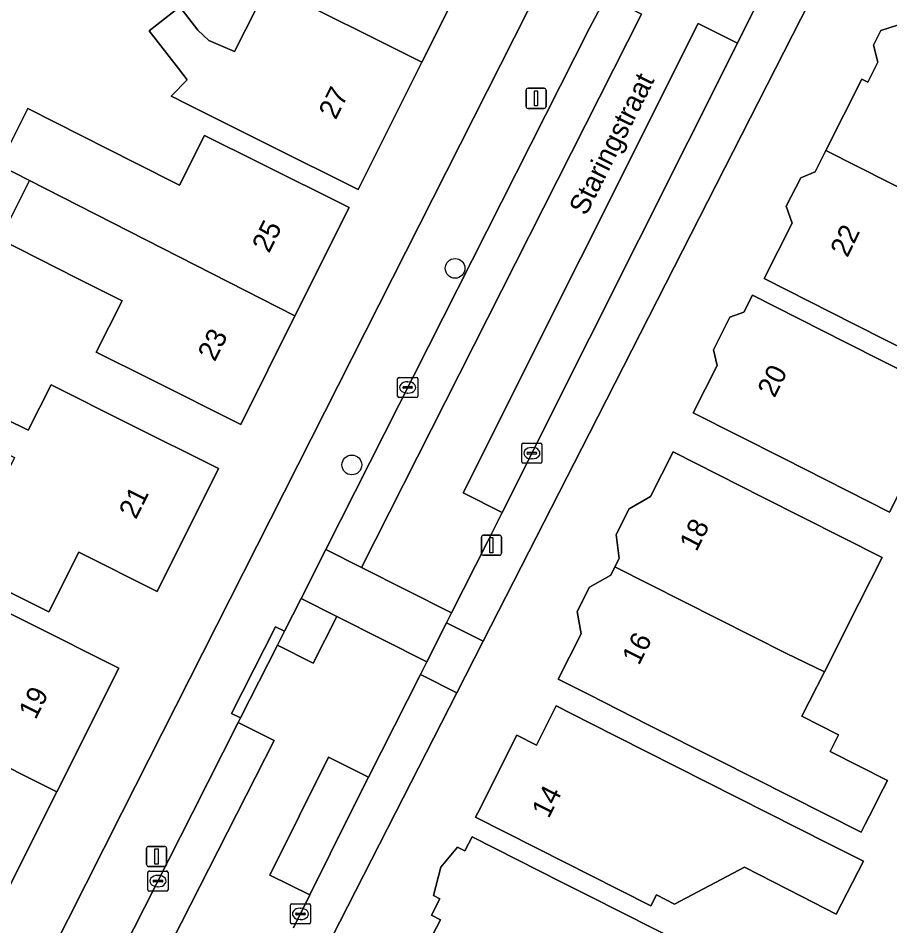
# Model space of a CAD drawing. Extents: x 160349 to 161355, y 381727 to 382854.
# Drawn here: x 160971.7 to 161014.88, y 382494.4 to 382539.35 of the extents above; entities that cross this region are included whole.
import ezdxf

# ---------------------------------------------------------------- set-up
doc = ezdxf.new("R2010")
doc.units = 0
for name, color, linetype in [('IMGEO_Boom', 7, 'Continuous'), ('IMGEO_Erf', 7, 'Continuous'), ('IMGEO_Kolk', 7, 'Continuous'), ('IMGEO_Lichtmast', 7, 'Continuous'), ('IMGEO_Openbare_ruimte_label', 7, 'Continuous'), ('IMGEO_Pand', 7, 'Continuous'), ('IMGEO_Pand_nummerreeks', 7, 'Continuous'), ('IMGEO_Parkeervlak_open', 7, 'Continuous'), ('IMGEO_Rijbaan_lokaal_open', 7, 'Continuous'), ('IMGEO_Voetpad_open', 7, 'Continuous')]:
    doc.layers.add(name, color=color, linetype=linetype)

msp = doc.modelspace()

# ---------------------------------------------------------------- linework, layer by layer
at = {"layer": 'IMGEO_Boom'}
for centre in [(160993.343, 382526.962), (160988.227, 382517.226)]:
    msp.add_circle(centre, 0.489, dxfattribs=at)
at = {"layer": 'IMGEO_Erf'}
for points in [[(161176.806, 382450.653), (161181.334, 382458.271), (161172.317, 382462.918), (161108.683, 382495.516), (161099.929, 382500), (161012.985, 382544.253), (161000, 382518.799), (160994.735, 382508.495), (160993.429, 382505.939), (160990.394, 382500), (160986.05, 382491.5), (161000, 382484.289), (161067.487, 382449.539)], [(160994.399, 382542.581), (160991.696, 382537.178), (160988.537, 382530.862), (160984.065, 382533.099), (160979.707, 382535.279), (160979.593, 382535.337), (160979.28, 382535.493), (160980.078, 382536.296), (160979.645, 382536.853), (160978.186, 382538.728), (160979.707, 382539.911), (160980.607, 382538.755), (160981.143, 382538.242), (160982.42, 382537.707), (160984.074, 382540.977)], [(160969.726, 382485.938), (160976.841, 382500), (160997.605, 382541.038)], [(161022.889, 382519.269), (161013.119, 382524.204), (161008.655, 382526.458), (161010.039, 382529.198), (161009.748, 382530.041), (161010.461, 382531.451), (161011.177, 382531.739), (161011.714, 382532.801), (161013.495, 382536.326), (161013.78, 382536.182), (161014.281, 382537.173), (161014.066, 382538.01), (161014.436, 382538.742), (161015.622, 382539.116)], [(160971.083, 382519.497), (160972.198, 382518.94), (160973.327, 382521.196), (160977.155, 382519.281), (160981.626, 382517.044), (160978.584, 382510.962), (160974.703, 382512.905), (160973.226, 382509.954), (160962.763, 382515.192)], [(160969.072, 382510.968), (160972.211, 382509.399), (160976.682, 382507.161), (160973.612, 382501.042), (160973.089, 382500), (160970.378, 382494.596)]]:
    msp.add_lwpolyline(points, dxfattribs=at)
for points in [[(160970.75, 382532.077), (160972.17, 382534.884), (160977.495, 382532.19), (160979.687, 382531.081), (160980.936, 382533.547), (160983.618, 382532.205), (160988.09, 382529.968), (160985.406, 382524.602), (160982.722, 382519.235), (160978.25, 382521.472), (160975.568, 382522.814), (160976.85, 382525.347), (160974.607, 382526.482), (160970.8, 382528.408), (160972.268, 382531.309)], [(161018.78, 382516.894), (161016.467, 382518.063), (161014.866, 382514.893), (161009.601, 382517.554), (161005.138, 382519.81), (161006.32, 382522.148), (161006.14, 382522.922), (161006.956, 382524.538), (161007.646, 382524.795), (161008.07, 382525.634), (161012.669, 382523.311), (161020.122, 382519.547)], [(161013.346, 382510.362), (161011.637, 382506.979), (161010.525, 382504.778), (161012.338, 382503.862), (161011.921, 382503.037), (161014.756, 382501.604), (161014.548, 382501.193), (161013.872, 382499.856), (161013.661, 382499.437), (161013.457, 382499.034), (161006.364, 382502.619), (161002.913, 382504.363), (161000, 382505.835), (160998.45, 382506.618), (160999.582, 382508.858), (160999.394, 382509.974), (161000, 382511.173), (161001.052, 382511.768), (161001.26, 382512.179), (161001.467, 382512.589), (161001.316, 382513.776), (161001.961, 382515.052), (161003.023, 382515.668), (161004.137, 382517.873), (161008.6, 382515.619), (161014.497, 382512.64)], [(161004.21, 382495.474), (161003.322, 382495.931), (161003.045, 382495.392), (161000, 382496.931), (160998.82, 382497.527), (160994.357, 382499.782), (160994.467, 382500), (160996.409, 382503.842), (160997.372, 382503.354), (160998.35, 382505.29), (161000, 382504.456), (161002.813, 382503.035), (161008.819, 382500), (161011.862, 382498.462), (161013.576, 382497.596), (161012.227, 382494.974), (161010.52, 382495.853), (161009.106, 382496.581), (161007.683, 382497.314)], [(161000, 382495.866), (161004.806, 382493.436), (161002.996, 382489.922), (161006.053, 382488.33), (161004.561, 382485.433), (161000.053, 382487.755), (161000, 382487.669), (160999.701, 382487.178), (160995.085, 382489.558), (160995.395, 382490.16), (160991.969, 382491.927), (160991.667, 382492.871), (160992.614, 382494.706), (160992.176, 382494.932), (160992.594, 382495.742), (160992.275, 382495.906), (160992.631, 382497.305), (160993.465, 382498.296), (160993.833, 382498.107), (160994.191, 382498.801), (160998.654, 382496.546)]]:
    msp.add_lwpolyline(points, close=True, dxfattribs=at)
at = {"layer": 'IMGEO_Kolk'}
for p, q in [((160990.495, 382520.637), (160990.495, 382521.489)), ((160990.57, 382521.563), (160991.422, 382521.563)), ((160990.983, 382521.343), (160991.008, 382521.343)), ((160991.496, 382521.489), (160991.496, 382520.637)), ((160990.754, 382521.057), (160990.754, 382521.069)), ((160991.192, 382521.02), (160990.794, 382521.02)), ((160990.797, 382521.106), (160991.195, 382521.106)), ((160991.006, 382520.783), (160990.981, 382520.783)), ((160991.238, 382521.069), (160991.238, 382521.057)), ((160991.422, 382520.563), (160990.57, 382520.563)), ((160996.645, 382517.382), (160996.645, 382518.234)), ((160996.72, 382518.308), (160997.572, 382518.308)), ((160997.133, 382518.088), (160997.158, 382518.088)), ((160997.646, 382518.234), (160997.646, 382517.382)), ((160996.904, 382517.802), (160996.904, 382517.814)), ((160997.342, 382517.765), (160996.944, 382517.765)), ((160996.947, 382517.851), (160997.345, 382517.851)), ((160997.388, 382517.814), (160997.388, 382517.802)), ((160997.572, 382517.308), (160996.72, 382517.308)), ((160997.156, 382517.528), (160997.131, 382517.528)), ((160978.123, 382496.19), (160978.123, 382497.042)), ((160978.198, 382497.116), (160979.05, 382497.116)), ((160978.611, 382496.896), (160978.636, 382496.896)), ((160979.124, 382497.042), (160979.124, 382496.19)), ((160978.382, 382496.61), (160978.382, 382496.622)), ((160978.82, 382496.573), (160978.422, 382496.573)), ((160978.425, 382496.659), (160978.823, 382496.659)), ((160978.866, 382496.622), (160978.866, 382496.61)), ((160979.05, 382496.116), (160978.198, 382496.116)), ((160978.634, 382496.336), (160978.609, 382496.336)), ((160985.182, 382494.567), (160985.182, 382495.419)), ((160985.257, 382495.493), (160986.109, 382495.493)), ((160985.67, 382495.273), (160985.695, 382495.273)), ((160986.183, 382495.419), (160986.183, 382494.567)), ((160985.441, 382494.987), (160985.441, 382494.999)), ((160985.879, 382494.95), (160985.481, 382494.95)), ((160985.484, 382495.036), (160985.882, 382495.036)), ((160985.693, 382494.713), (160985.668, 382494.713)), ((160985.925, 382494.999), (160985.925, 382494.987)), ((160986.109, 382494.493), (160985.257, 382494.493))]:
    msp.add_line(p, q, dxfattribs=at)
for points in [[(160990.495, 382520.637), (160990.495, 382521.489)], [(160990.57, 382521.563), (160991.422, 382521.563)], [(160991.496, 382521.489), (160991.496, 382520.637)], [(160991.422, 382520.563), (160990.57, 382520.563)], [(160996.645, 382517.382), (160996.645, 382518.234)], [(160996.72, 382518.308), (160997.572, 382518.308)], [(160997.646, 382518.234), (160997.646, 382517.382)], [(160997.572, 382517.308), (160996.72, 382517.308)], [(160978.123, 382496.19), (160978.123, 382497.042)], [(160978.198, 382497.116), (160979.05, 382497.116)], [(160979.124, 382497.042), (160979.124, 382496.19)], [(160979.05, 382496.116), (160978.198, 382496.116)], [(160985.182, 382494.567), (160985.182, 382495.419)], [(160985.257, 382495.493), (160986.109, 382495.493)], [(160986.183, 382495.419), (160986.183, 382494.567)], [(160986.109, 382494.493), (160985.257, 382494.493)]]:
    msp.add_lwpolyline(points, dxfattribs=at)
for centre, radius, start, end in [((160990.572, 382521.487), 0.0765, 91.552, 178.448), ((160990.572, 382521.487), 0.0765, 91.552, 178.448), ((160991.42, 382521.487), 0.0765, 1.552, 88.448), ((160991.42, 382521.487), 0.0765, 1.552, 88.448), ((160990.794, 382521.066), 0.0403, 85.8775, 175.7526), ((160990.791, 382521.056), 0.0366, 178.938, 274.7102), ((160991.195, 382521.063), 0.043, 264.8664, 352.4533), ((160991.199, 382521.068), 0.0386, 1.7309, 96.639), ((160990.572, 382520.639), 0.0765, 181.552, 268.448), ((160990.572, 382520.639), 0.0765, 181.552, 268.448), ((160991.42, 382520.639), 0.0765, 271.552, 358.448), ((160991.42, 382520.639), 0.0765, 271.552, 358.448), ((160996.722, 382518.232), 0.0765, 91.552, 178.448), ((160996.722, 382518.232), 0.0765, 91.552, 178.448), ((160997.57, 382518.232), 0.0765, 1.552, 88.448), ((160997.57, 382518.232), 0.0765, 1.552, 88.448), ((160996.944, 382517.811), 0.0403, 85.8775, 175.7526), ((160996.941, 382517.801), 0.0366, 178.938, 274.7102), ((160997.345, 382517.808), 0.043, 264.8664, 352.4533), ((160997.349, 382517.813), 0.0386, 1.7309, 96.639), ((160996.722, 382517.384), 0.0765, 181.552, 268.448), ((160996.722, 382517.384), 0.0765, 181.552, 268.448), ((160997.57, 382517.384), 0.0765, 271.552, 358.448), ((160997.57, 382517.384), 0.0765, 271.552, 358.448), ((160978.2, 382497.04), 0.0765, 91.552, 178.448), ((160978.2, 382497.04), 0.0765, 91.552, 178.448), ((160979.048, 382497.04), 0.0765, 1.552, 88.448), ((160979.048, 382497.04), 0.0765, 1.552, 88.448), ((160978.422, 382496.619), 0.0403, 85.8775, 175.7526), ((160978.419, 382496.609), 0.0366, 178.938, 274.7102), ((160978.823, 382496.616), 0.043, 264.8664, 352.4533), ((160978.827, 382496.621), 0.0386, 1.7309, 96.639), ((160978.2, 382496.192), 0.0765, 181.552, 268.448), ((160978.2, 382496.192), 0.0765, 181.552, 268.448), ((160979.048, 382496.192), 0.0765, 271.552, 358.448), ((160979.048, 382496.192), 0.0765, 271.552, 358.448), ((160985.259, 382495.417), 0.0765, 91.552, 178.448), ((160985.259, 382495.417), 0.0765, 91.552, 178.448), ((160986.107, 382495.417), 0.0765, 1.552, 88.448), ((160986.107, 382495.417), 0.0765, 1.552, 88.448), ((160985.481, 382494.996), 0.0403, 85.8775, 175.7526), ((160985.478, 382494.986), 0.0366, 178.938, 274.7102), ((160985.882, 382494.993), 0.043, 264.8664, 352.4533), ((160985.886, 382494.998), 0.0386, 1.7309, 96.639), ((160985.259, 382494.569), 0.0765, 181.552, 268.448), ((160985.259, 382494.569), 0.0765, 181.552, 268.448), ((160986.107, 382494.569), 0.0765, 271.552, 358.448), ((160986.107, 382494.569), 0.0765, 271.552, 358.448)]:
    msp.add_arc(centre, radius, start, end, dxfattribs=at)
for centre, major_axis, ratio, start_param, end_param in [((160990.982, 382521.063), (-0.387, 0.002), 0.722429, 4.712389, 7.853982), ((160991.007, 382521.063), (-0.39, 0.002), 0.717154, 1.570796, 4.712389), ((160997.132, 382517.808), (-0.387, 0.002), 0.722429, 4.712389, 7.853982), ((160997.157, 382517.808), (-0.39, 0.002), 0.717154, 1.570796, 4.712389), ((160978.61, 382496.616), (-0.387, 0.002), 0.722429, 4.712389, 7.853982), ((160978.635, 382496.616), (-0.39, 0.002), 0.717154, 1.570796, 4.712389), ((160985.669, 382494.993), (-0.387, 0.002), 0.722429, 4.712389, 7.853982), ((160985.694, 382494.993), (-0.39, 0.002), 0.717154, 1.570796, 4.712389)]:
    msp.add_ellipse(centre, major_axis=major_axis, ratio=ratio, start_param=start_param, end_param=end_param, dxfattribs=at)
at = {"layer": 'IMGEO_Lichtmast'}
for p, q in [((160996.857, 382534.983), (160996.857, 382535.783)), ((160996.857, 382535.783), (160996.857, 382534.983)), ((160996.957, 382535.883), (160997.747, 382535.883)), ((160997.747, 382535.883), (160996.957, 382535.883)), ((160997.847, 382535.783), (160997.847, 382534.983)), ((160997.847, 382534.983), (160997.847, 382535.783)), ((160997.747, 382534.883), (160996.957, 382534.883)), ((160996.957, 382534.883), (160997.747, 382534.883)), ((160994.649, 382512.852), (160994.649, 382513.652)), ((160994.649, 382513.652), (160994.649, 382512.852)), ((160994.749, 382513.752), (160995.539, 382513.752)), ((160995.539, 382513.752), (160994.749, 382513.752)), ((160995.639, 382513.652), (160995.639, 382512.852)), ((160995.639, 382512.852), (160995.639, 382513.652)), ((160995.539, 382512.752), (160994.749, 382512.752)), ((160994.749, 382512.752), (160995.539, 382512.752)), ((160978.057, 382497.437), (160978.057, 382498.237)), ((160978.057, 382498.237), (160978.057, 382497.437)), ((160978.157, 382498.337), (160978.947, 382498.337)), ((160978.947, 382498.337), (160978.157, 382498.337)), ((160979.047, 382498.237), (160979.047, 382497.437)), ((160979.047, 382497.437), (160979.047, 382498.237)), ((160978.947, 382497.337), (160978.157, 382497.337)), ((160978.157, 382497.337), (160978.947, 382497.337))]:
    msp.add_line(p, q, dxfattribs=at)
for points in [[(160997.277, 382535.758), (160997.427, 382535.758), (160997.427, 382535.008), (160997.277, 382535.008), (160997.277, 382535.758)], [(160995.069, 382513.627), (160995.219, 382513.627), (160995.219, 382512.877), (160995.069, 382512.877), (160995.069, 382513.627)], [(160978.477, 382498.212), (160978.627, 382498.212), (160978.627, 382497.462), (160978.477, 382497.462), (160978.477, 382498.212)]]:
    msp.add_lwpolyline(points, dxfattribs=at)
for centre, start, end in [((160996.957, 382535.783), 90, 180), ((160996.957, 382535.783), 90, 180), ((160997.747, 382535.783), 0, 90), ((160997.747, 382535.783), 360, 90), ((160996.957, 382534.983), 180, 270), ((160996.957, 382534.983), 180, 270), ((160997.747, 382534.983), 270, 0), ((160997.747, 382534.983), 270, 0), ((160994.749, 382513.652), 90, 180), ((160994.749, 382513.652), 90, 180), ((160995.539, 382513.652), 0, 90), ((160995.539, 382513.652), 360, 90), ((160994.749, 382512.852), 180, 270), ((160994.749, 382512.852), 180, 270), ((160995.539, 382512.852), 270, 0), ((160995.539, 382512.852), 270, 0), ((160978.157, 382498.237), 90, 180), ((160978.157, 382498.237), 90, 180), ((160978.947, 382498.237), 0, 90), ((160978.947, 382498.237), 360, 90), ((160978.157, 382497.437), 180, 270), ((160978.157, 382497.437), 180, 270), ((160978.947, 382497.437), 270, 0), ((160978.947, 382497.437), 270, 0)]:
    msp.add_arc(centre, 0.1, start, end, dxfattribs=at)
at = {"layer": 'IMGEO_Pand'}
for points in [[(160987.162, 382546.715), (160987.1, 382546.59), (160980.981, 382549.653), (160978.763, 382547.315), (160978.858, 382547.226), (160983.669, 382544.807), (160982.141, 382541.787), (160984.074, 382540.977), (160984.253, 382540.902), (160991.696, 382537.178), (160994.399, 382542.581), (160994.603, 382542.99)], [(160991.696, 382537.178), (160984.253, 382540.902), (160984.074, 382540.977), (160982.42, 382537.707), (160981.143, 382538.242), (160980.607, 382538.755), (160979.707, 382539.911), (160978.186, 382538.728), (160979.645, 382536.853), (160980.078, 382536.296), (160979.28, 382535.493), (160979.593, 382535.337), (160979.707, 382535.279), (160984.065, 382533.099), (160988.537, 382530.862)], [(161011.714, 382532.801), (161021.088, 382528.059), (161021.215, 382528.311), (161020.096, 382528.877), (161021.331, 382531.321), (161024.392, 382529.774), (161024.667, 382530.318), (161026.692, 382529.295), (161028.097, 382532.148), (161019.107, 382536.898), (161019.315, 382537.281), (161015.622, 382539.116), (161014.436, 382538.742), (161014.066, 382538.01), (161014.281, 382537.173), (161013.78, 382536.182), (161013.495, 382536.326)], [(160985.406, 382524.602), (160988.09, 382529.968), (160983.618, 382532.205), (160980.936, 382533.547), (160979.687, 382531.081), (160977.495, 382532.19), (160972.17, 382534.884), (160970.75, 382532.077), (160972.268, 382531.309)], [(161021.088, 382528.059), (161011.714, 382532.801), (161011.177, 382531.739), (161010.461, 382531.451), (161009.748, 382530.041), (161010.039, 382529.198), (161008.655, 382526.458), (161013.119, 382524.204), (161022.889, 382519.269), (161024.684, 382522.823), (161020.94, 382524.714), (161022.315, 382527.438)], [(160985.406, 382524.602), (160972.268, 382531.309), (160970.8, 382528.408), (160974.607, 382526.482), (160976.85, 382525.347), (160975.568, 382522.814), (160978.25, 382521.472), (160982.722, 382519.235)], [(161012.669, 382523.311), (161008.07, 382525.634), (161007.646, 382524.795), (161006.956, 382524.538), (161006.14, 382522.922), (161006.32, 382522.148), (161005.138, 382519.81), (161009.601, 382517.554), (161014.866, 382514.893), (161016.467, 382518.063), (161018.78, 382516.894), (161020.122, 382519.547)], [(160981.626, 382517.044), (160977.155, 382519.281), (160973.327, 382521.196), (160972.198, 382518.94), (160971.083, 382519.497), (160970.408, 382518.147), (160971.523, 382517.589), (160970.286, 382515.116), (160964.778, 382517.873), (160962.781, 382515.216), (160962.763, 382515.192), (160973.226, 382509.954), (160974.703, 382512.905), (160978.584, 382510.962)], [(161014.497, 382512.64), (161008.6, 382515.619), (161004.137, 382517.873), (161003.023, 382515.668), (161001.961, 382515.052), (161001.316, 382513.776), (161001.467, 382512.589), (161001.26, 382512.179), (161009.765, 382507.883), (161011.637, 382506.979), (161013.346, 382510.362)], [(161011.637, 382506.979), (161009.765, 382507.883), (161001.26, 382512.179), (161001.052, 382511.768), (161000, 382511.173), (160999.394, 382509.974), (160999.582, 382508.858), (160998.45, 382506.618), (161000, 382505.835), (161002.913, 382504.363), (161006.364, 382502.619), (161013.457, 382499.034), (161013.661, 382499.437), (161013.872, 382499.856), (161014.548, 382501.193), (161014.756, 382501.604), (161011.921, 382503.037), (161012.338, 382503.862), (161010.525, 382504.778)], [(160972.211, 382509.399), (160969.072, 382510.968), (160967.579, 382508.017), (160962.826, 382510.421), (160962.448, 382509.674), (160961.258, 382507.321), (160965.548, 382505.089), (160973.612, 382501.042), (160976.682, 382507.161)], [(160973.612, 382501.042), (160965.548, 382505.089), (160963.667, 382501.371), (160959.225, 382503.618), (160957.853, 382500.881), (160959.607, 382500), (160970.378, 382494.596), (160973.089, 382500)], [(161008.819, 382500), (161002.813, 382503.035), (161000, 382504.456), (160998.35, 382505.29), (160997.372, 382503.354), (160996.409, 382503.842), (160994.467, 382500), (160994.357, 382499.782), (160998.82, 382497.527), (161000, 382496.931), (161003.045, 382495.392), (161003.322, 382495.931), (161004.21, 382495.474), (161007.683, 382497.314), (161009.106, 382496.581), (161010.52, 382495.853), (161012.227, 382494.974), (161013.576, 382497.596), (161011.862, 382498.462)], [(160998.654, 382496.546), (160994.191, 382498.801), (160993.833, 382498.107), (160993.465, 382498.296), (160992.631, 382497.305), (160992.275, 382495.906), (160992.594, 382495.742), (160992.176, 382494.932), (160992.614, 382494.706), (160991.667, 382492.871), (160991.969, 382491.927), (160995.395, 382490.16), (160995.085, 382489.558), (160999.701, 382487.178), (161000, 382487.669), (161000.053, 382487.755), (161004.561, 382485.433), (161006.053, 382488.33), (161002.996, 382489.922), (161004.806, 382493.436), (161000, 382495.866)]]:
    msp.add_lwpolyline(points, close=True, dxfattribs=at)
at = {"layer": 'IMGEO_Parkeervlak_open'}
for points in [[(161000.837, 382540.464), (161000, 382538.855), (160986.939, 382513.045), (160988.712, 382512.148), (161002.581, 382539.557)], [(161007.328, 382538.108), (161005.39, 382539.08), (160993.737, 382515.844), (160995.674, 382514.873), (161000, 382523.498)], [(160987.484, 382509.721), (160985.711, 382510.618), (160984.888, 382508.991), (160984.539, 382508.302), (160986.313, 382507.405)], [(160982.603, 382504.477), (160980.338, 382500), (160977.96, 382495.301), (160963.696, 382467.268), (160965.508, 382466.355), (160977.455, 382489.986), (160984.378, 382503.579)], [(160988.157, 382500), (160989.052, 382501.77), (160987.065, 382502.755), (160984.169, 382496.909), (160986.146, 382495.932)]]:
    msp.add_lwpolyline(points, close=True, dxfattribs=at)
at = {"layer": 'IMGEO_Rijbaan_lokaal_open'}
for points in [[(161002.177, 382543.084), (161001.385, 382541.516), (161000.837, 382540.464), (161002.581, 382539.557), (160988.712, 382512.148), (160993.163, 382509.897), (160994.94, 382513.41), (160995.674, 382514.873), (160993.737, 382515.844), (161005.39, 382539.08), (161007.328, 382538.108), (161008.329, 382540.104)], [(160985.344, 382494.308), (160986.146, 382495.932), (160984.169, 382496.909), (160987.065, 382502.755), (160989.052, 382501.77), (160991.622, 382506.851), (160991.935, 382507.47), (160987.484, 382509.721), (160986.313, 382507.405), (160984.539, 382508.302), (160982.713, 382504.694), (160982.603, 382504.477), (160984.378, 382503.579), (160977.455, 382489.986), (160965.508, 382466.355), (160967.911, 382465.145), (160974.998, 382478.816), (160976.802, 382477.907), (160977.383, 382479.061), (160978.825, 382480.826)]]:
    msp.add_lwpolyline(points, dxfattribs=at)
msp.add_lwpolyline([(160988.712, 382512.148), (160986.939, 382513.045), (160985.711, 382510.618), (160987.484, 382509.721), (160991.935, 382507.47), (160992.918, 382509.412), (160993.163, 382509.897)], close=True, dxfattribs=at)
at = {"layer": 'IMGEO_Voetpad_open'}
for points in [[(161002.835, 382546.797), (161001.046, 382547.459), (160998.63, 382542.762), (160997.605, 382541.038), (160976.841, 382500), (160969.726, 382485.938), (160968.834, 382484.174), (160942.737, 382432.597), (160945.04, 382431.451)], [(161008.329, 382540.104), (161007.328, 382538.108), (161000, 382523.498), (160995.674, 382514.873), (160994.94, 382513.41), (160993.163, 382509.897), (160992.918, 382509.412), (160994.735, 382508.495), (161000, 382518.799), (161012.985, 382544.253)], [(160946.453, 382433.379), (160962.422, 382464.763), (160963.696, 382467.268), (160977.96, 382495.301), (160980.338, 382500), (160982.603, 382504.477), (160982.713, 382504.694), (160982.266, 382504.916), (160984.441, 382509.213), (160984.888, 382508.991), (160985.711, 382510.618), (160986.939, 382513.045), (161000, 382538.855), (161000.837, 382540.464), (161001.385, 382541.516), (161002.177, 382543.084)], [(160990.394, 382500), (160993.429, 382505.939), (160991.622, 382506.851), (160989.052, 382501.77), (160988.157, 382500), (160986.146, 382495.932), (160985.344, 382494.308)], [(160985.241, 382489.738), (160986.05, 382491.5), (160990.394, 382500)]]:
    msp.add_lwpolyline(points, dxfattribs=at)
for points in [[(160984.539, 382508.302), (160984.888, 382508.991), (160984.441, 382509.213), (160982.266, 382504.916), (160982.713, 382504.694)], [(160992.918, 382509.412), (160991.935, 382507.47), (160991.622, 382506.851), (160993.429, 382505.939), (160994.735, 382508.495)]]:
    msp.add_lwpolyline(points, close=True, dxfattribs=at)

# ---------------------------------------------------------------- texts
at = {"layer": 'IMGEO_Openbare_ruimte_label'}
msp.add_text('Staringstraat', height=1, rotation=63.2556, dxfattribs=at).set_placement((160999.828, 382529.525))
at = {"layer": 'IMGEO_Pand_nummerreeks'}
for s, rotation, p in [('27', 63.4264, (160987.43, 382534.282)), ('25', 63.4285, (160984.124, 382527.673)), ('22', 64.2572, (161012.777, 382527.457)), ('23', 63.4285, (160981.44, 382522.306)), ('20', 63.2778, (161009.163, 382520.512)), ('21', 63.4264, (160977.532, 382514.492)), ('18', 63.1915, (161005.295, 382512.894)), ('16', 63.1915, (161002.45, 382507.264)), ('19', 63.3577, (160972.564, 382504.574)), ('14', 63.1858, (160997.979, 382499.678))]:
    msp.add_text(s, height=1, rotation=rotation, dxfattribs=at).set_placement(p)

doc.saveas('drawing.dxf')
